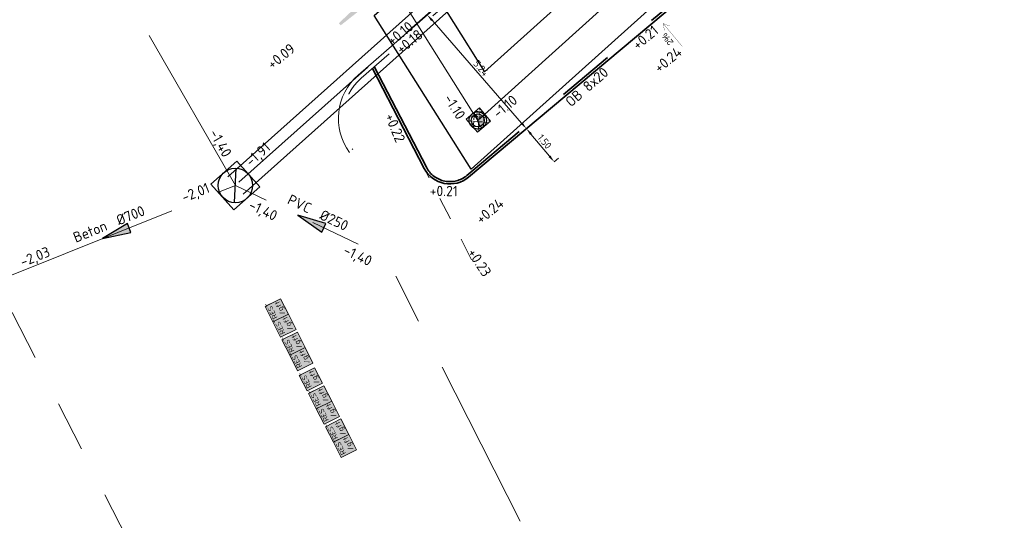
# Model space of a CAD drawing. Header units: metres. Extents: x 92403 to 95147, y 464428 to 465602.
# Tile 349 of 568: x 92995 to 93029, y 464950 to 464967. Entities that reach past the tile are written whole.
import ezdxf
from ezdxf.enums import TextEntityAlignment as Align

# ---------------------------------------------------------------- set-up
doc = ezdxf.new("R2010")
doc.units = ezdxf.units.M
for name, pattern in [('RI-DRAINAGE', [19.2, 6, -1.8, 1.8, -1.8, 2.4, -1.8, 1.8, -1.8]), ('RI-GWA', [18.45, 6, -1.8, 1.75, -1.8, 1.75, -1.8, 1.75, -1.8]), ('VH-OPSLUITBAND_80X200', [14, 8, -2, 2, -2]), ('VH-TROTTOIRBAND', [15, 5, -2, 2, -2, 2, -2]), ('XX-HIDDEN', [4, 2, -2])]:
    doc.linetypes.add(name, pattern=pattern)
doc.layers.get('0').update_dxf_attribs({"linetype": 'CONTINUOUS'})
doc.layers.get('Defpoints').update_dxf_attribs({"linetype": 'CONTINUOUS'})
for name, color, linetype, lineweight in [('B-OI-RI-DRAINAGE_BOB-S', 90, 'CONTINUOUS', 25), ('B-WE-RI-GWA_STROOMRICHTING-S', 30, 'CONTINUOUS', 25), ('B-WE-VH-VERHARDING_FUNDERING-G', 252, 'CONTINUOUS', 18), ('N-RO-IE-MEUBILAIR_MEUBILAIR_MINICONTAINER-REST', 7, 'CONTINUOUS', 0), ('N-RO-VH-MATERIAALGRENS-G', 7, 'XX-HIDDEN', 5), ('N-WE-GW-ONTGRAVING-V', 2, 'CONTINUOUS', 30), ('N-WE-VH-KANTOPSLUITING_OPSLUITBAND_80X200-G', 7, 'VH-OPSLUITBAND_80X200', 35), ('N-WE-VH-KANTOPSLUITING_TROTTOIRBAND-G', 7, 'VH-TROTTOIRBAND', 35), ('N-WE-VH-KANTOPSLUITING_TROTTOIRBAND_130 150-T18', 10, 'CONTINUOUS', 18), ('N-WE-VH-KANTOPSLUITING_VOORKANTBAND-G', 50, 'CONTINUOUS', 35), ('N-WE-VW-MARKERING-G', 7, 'CONTINUOUS', 0), ('X-XX-AL-HOOGTELABEL-T-afschot', 7, 'CONTINUOUS', 18), ('X-XX-AL-HOOGTELABEL-T18', 7, 'CONTINUOUS', 18), ('X-XX-AL-M', 7, 'CONTINUOUS', 18), ('X-XX-AL-T18', 7, 'CONTINUOUS', 18)]:
    doc.layers.add(name, color=color, linetype=linetype, lineweight=lineweight)
for name, color, linetype, lineweight, true_color in [('B-OI-RI-GWA_TRANSPORTLEIDING-G', 7, 'RI-GWA', 18, 0xff8400), ('N-OI-RI-DRAINAGE_DRAIN_PVC-G', 7, 'RI-DRAINAGE', 18, 0x00ff04), ('N-WE-RI-DRAINAGE_PUT-S', 7, 'CONTINUOUS', 5, 0x00ff04), ('N-WE-RI-DRAINAGE_PUTRAND-S', 7, 'CONTINUOUS', 5, 0x00ff04)]:
    doc.layers.add(name, color=color, linetype=linetype, lineweight=lineweight, true_color=true_color)
doc.layers.add('B-WE-RI-GWA_RIOOLPUT_INSPECTIEPUT-S', color=30, linetype='CONTINUOUS', lineweight=25, transparency=0.3)
doc.styles.add('1_500_2mm', font='arial.ttf', dxfattribs={"height": 1})
doc.styles.add('NLCS-ISO', font='NLCS-ISO.ttf')
doc.styles.add('NLCS-ISO-M100-T18', font='NLCS-ISO.ttf', dxfattribs={"height": 0.18})
doc.styles.add('NLCS-ISO-M100-T25', font='NLCS-ISO.ttf', dxfattribs={"height": 0.25})
doc.styles.add('NLCS-ISO-M200-T18', font='NLCS-ISO.ttf', dxfattribs={"height": 0.36})
doc.dimstyles.new('NLCS-M100-T25-PIJL_L2_H1', dxfattribs={"dimscale": 0.1, "dimtxt": 2.5, "dimasz": 2.5, "dimexe": 2, "dimexo": 2, "dimgap": 0.7, "dimtad": 1, "dimzin": 0, "dimdsep": 46, "dimtxsty": 'NLCS-ISO-M100-T25', "dimcen": 0, "dimdle": 2, "dimclrd": 256, "dimclre": 256, "dimclrt": 256, "dimadec": 1, "dimazin": 0, "dimtfac": 1, "dimtdec": 3, "dimtofl": 0, "dimtmove": 0, "dimatfit": 3, "dimfxl": 2, "dimfxlon": 1, "dimtfillclr": 256, "dimtolj": 1, "dimtzin": 0, "dimlwd": -1, "dimlwe": -1, "dimarcsym": 0})

# ---------------------------------------------------------------- blocks, each defined once
blk = doc.blocks.new('Putdeksel 600x600')
at = {"ltscale": 0.1}
h = blk.add_hatch(dxfattribs=at)
h.set_pattern_fill('ANGLE', color=8, scale=0.025, angle=45)
h.set_pattern_definition([(45, (-93679.67512, -463937.87647), (-0.123478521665, 0.123478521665), [0.127, -0.047625]), (135, (-93679.67512, -463937.87647), (-0.123478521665, -0.123478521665), [0.127, -0.047625])])
h.paths.add_polyline_path([(-0.3, -0.3), (0.3, -0.3), (0.3, 0.3), (-0.3, 0.3)])
at = {"color": 250, "ltscale": 0.1}
blk.add_lwpolyline([(-0.3, -0.3), (0.3, -0.3), (0.3, 0.3), (-0.3, 0.3)], close=True, dxfattribs=at)
blk = doc.blocks.new('minicontainers')
at = {"true_color": 0x636466, "transparency": 33554508}
h = blk.add_hatch(color=251, dxfattribs=at)
h.dxf.hatch_style = 1
h.paths.add_polyline_path([(0.6, 0.6), (0.6, 0), (0, 0), (0, 0.6)])
at = {"flags": 128}
blk.add_lwpolyline([(0.6, 0.6), (0.6, 0), (0, 0), (0, 0.6)], close=True, dxfattribs=at)
at = {"layer": 'X-XX-AL-T18', "insert": (0.059, 0.56), "char_height": 0.18, "attachment_point": 1, "style": 'NLCS-ISO-M100-T18'}
blk.add_mtext_dynamic_manual_height_columns('REST\\P/gft', width=0.43041, gutter_width=0.9, heights=[0], dxfattribs=at)
blk = doc.blocks.new('*D192')
at = {"layer": 'Defpoints', "color": 0, "transparency": 16777216}
for p in [(93012.441, 464963.639), (93013.406, 464962.485), (93013.406, 464962.485)]:
    blk.add_point(p, dxfattribs=at)
at = {"layer": 'X-XX-AL-M', "transparency": 16777216}
for p, q in [((93012.441, 464963.639), (93012.594, 464963.767)), ((93012.601, 464963.447), (93013.246, 464962.676)), ((93013.406, 464962.485), (93013.559, 464962.613))]:
    blk.add_line(p, q, dxfattribs=at)
for points in [[(93012.633, 464963.474), (93012.569, 464963.42), (93012.441, 464963.639)], [(93013.278, 464962.703), (93013.214, 464962.65), (93013.406, 464962.485)]]:
    blk.add_solid(points, dxfattribs=at)
at = {"layer": 'X-XX-AL-M', "transparency": 16777216, "insert": (93013.073, 464963.187), "char_height": 0.25, "attachment_point": 5, "rotation": 309.9079, "style": 'NLCS-ISO-M100-T25'}
blk.add_mtext('\\A1;1.50', dxfattribs=at)
blk = doc.blocks.new('*D193')
at = {"layer": 'Defpoints', "color": 0, "transparency": 16777216}
for p in [(93009.003, 464967.587), (93009.003, 464967.587), (93012.441, 464963.639)]:
    blk.add_point(p, dxfattribs=at)
at = {"layer": 'X-XX-AL-M', "transparency": 16777216}
for p, q in [((93009.003, 464967.587), (93009.154, 464967.718)), ((93012.276, 464963.827), (93009.167, 464967.399)), ((93012.441, 464963.639), (93012.29, 464963.507))]:
    blk.add_line(p, q, dxfattribs=at)
for points in [[(93009.198, 464967.426), (93009.135, 464967.371), (93009.003, 464967.587)], [(93012.308, 464963.855), (93012.245, 464963.8), (93012.441, 464963.639)]]:
    blk.add_solid(points, dxfattribs=at)
at = {"layer": 'X-XX-AL-M', "transparency": 16777216, "insert": (93010.869, 464965.741), "char_height": 0.25, "attachment_point": 5, "rotation": 311.0467, "style": 'NLCS-ISO-M100-T25'}
blk.add_mtext('\\A1;5.24', dxfattribs=at)
blk = doc.blocks.new('B-SRI-PUT_GWA-SO')
blk.add_line((-1.41, -1.41), (1.41, 1.41))
at = {"lineweight": -3, "flags": 128}
blk.add_lwpolyline([(2, -2), (2, 2), (-2, 2), (-2, -2)], close=True, dxfattribs=at)
at = {"lineweight": -3}
blk.add_circle((0, 0), 2, dxfattribs=at)
blk = doc.blocks.new('SRI-DRAIN_PUT_DOORSPUIT-SO')
at = {"lineweight": -3}
blk.add_hatch(color=256, dxfattribs=at).paths.add_polyline_path([(1.5, 0, 0.267949), (0.75, 1.3), (-0.75, -1.3, 0.57735)])
blk.add_line((-0.75, -1.3), (0.75, 1.3), dxfattribs=at)
for radius in [2, 1.5]:
    blk.add_circle((0, 0), radius, dxfattribs=at)
blk = doc.blocks.new('SRI-BOB-SO')
at = {"color": 0, "ltscale": 0.1, "style": 'NLCS-ISO'}
blk.add_attdef('B.O.B.', text='', height=1.8, dxfattribs=at).set_placement((0.05, -0.02), align=Align.BOTTOM_CENTER)
blk = doc.blocks.new('*U378')
at = {"ltscale": 0.1, "style": 'NLCS-ISO'}
for tag, p in [('BOBL', (-144.9, 0)), ('MAT', (-1, 0.5))]:
    blk.add_attdef(tag, text='', height=1.8, dxfattribs=at).set_placement(p, align=Align.BOTTOM_RIGHT)
for tag, p in [('DIA', (1, 0.5)), ('BOBR', (144.08, 0))]:
    blk.add_attdef(tag, text='', height=1.8, dxfattribs=at).set_placement(p, align=Align.BOTTOM_LEFT)
blk.add_attdef('JVA', text='', height=1.8, dxfattribs=at).set_placement((0, -1), align=Align.TOP_CENTER)
blk = doc.blocks.new('*U411')
at = {"ltscale": 0.1}
blk.add_hatch(color=256, dxfattribs=at).paths.add_polyline_path([(2.5, 0), (-2.5, -0.83), (-2.5, 0.83)])
at = {"ltscale": 0.1, "flags": 128}
blk.add_lwpolyline([(2.5, 0), (-2.5, -0.83), (-2.5, 0.83)], close=True, dxfattribs=at)
at = {"ltscale": 0.1, "style": 'NLCS-ISO'}
for tag, p in [('BOBL', (-68.5, 0)), ('MAT', (-1, 0.5))]:
    blk.add_attdef(tag, text='', height=1.8, dxfattribs=at).set_placement(p, align=Align.BOTTOM_RIGHT)
for tag, p in [('DIA', (1, 0.5)), ('BOBR', (66.84, 0))]:
    blk.add_attdef(tag, text='', height=1.8, dxfattribs=at).set_placement(p, align=Align.BOTTOM_LEFT)
blk.add_attdef('JVA', text='', height=1.8, dxfattribs=at).set_placement((0, -1), align=Align.TOP_CENTER)
blk = doc.blocks.new('*U412')
at = {"ltscale": 0.1}
blk.add_hatch(color=256, dxfattribs=at).paths.add_polyline_path([(-2.5, 0), (2.5, -0.83), (2.5, 0.83)])
at = {"ltscale": 0.1, "flags": 128}
blk.add_lwpolyline([(-2.5, 0), (2.5, -0.83), (2.5, 0.83)], close=True, dxfattribs=at)
at = {"ltscale": 0.1, "style": 'NLCS-ISO'}
for tag, p in [('BOBL', (-11.88, 0)), ('MAT', (-1, 0.5))]:
    blk.add_attdef(tag, text='', height=1.8, dxfattribs=at).set_placement(p, align=Align.BOTTOM_RIGHT)
for tag, p in [('DIA', (1, 0.5)), ('BOBR', (12.99, 0))]:
    blk.add_attdef(tag, text='', height=1.8, dxfattribs=at).set_placement(p, align=Align.BOTTOM_LEFT)
blk.add_attdef('JVA', text='', height=1.8, dxfattribs=at).set_placement((0, -1), align=Align.TOP_CENTER)
blk = doc.blocks.new('*U413')
at = {"ltscale": 0.1}
blk.add_hatch(color=256, dxfattribs=at).paths.add_polyline_path([(-2.5, 0), (2.5, -0.83), (2.5, 0.83)])
at = {"ltscale": 0.1, "flags": 128}
blk.add_lwpolyline([(-2.5, 0), (2.5, -0.83), (2.5, 0.83)], close=True, dxfattribs=at)
at = {"ltscale": 0.1, "style": 'NLCS-ISO'}
for tag, p in [('MAT', (-1, 0.5)), ('BOBL', (-5.78, -3.24))]:
    blk.add_attdef(tag, text='', height=1.8, dxfattribs=at).set_placement(p, align=Align.BOTTOM_RIGHT)
for tag, p in [('DIA', (1, 0.5)), ('BOBR', (7.35, -3.24))]:
    blk.add_attdef(tag, text='', height=1.8, dxfattribs=at).set_placement(p, align=Align.BOTTOM_LEFT)
blk.add_attdef('JVA', text='', height=1.8, dxfattribs=at).set_placement((0, -1), align=Align.TOP_CENTER)

msp = doc.modelspace()

# ---------------------------------------------------------------- hatches: boundary and pattern name
at = {"layer": 'N-WE-VW-MARKERING-G', "true_color": 0xffffff}
h = msp.add_hatch(color=7, dxfattribs=at)
h.dxf.hatch_style = 1
edge = h.paths.add_edge_path()
edge.add_arc((93042.908288, 464927.391248), 54.177823, 122.2202063, 127.2679208)
edge.add_line((93010.101291, 464970.506645), (93009.724203, 464970.178308))
edge.add_line((93009.724203, 464970.178308), (93005.997718, 464967.224666))
edge.add_line((93005.997718, 464967.224666), (93005.932051, 464967.300083))
edge.add_line((93005.932051, 464967.300083), (93009.394193, 464970.557317))
edge.add_line((93009.394193, 464970.557317), (93009.77128, 464970.885654))
edge.add_arc((93022.539666, 464953.6284), 21.467289, 113.5332204, 126.4971888, ccw=False)
edge.add_line((93013.968191, 464973.310227), (93014.022046, 464973.225967))

# ---------------------------------------------------------------- linework, layer by layer
at = {"layer": 'B-OI-RI-GWA_TRANSPORTLEIDING-G'}
msp.add_line((93002.339, 464961.664), (92986.992, 464988.387), dxfattribs=at)
msp.add_lwpolyline([(93185.772, 465166.92), (93176.007, 465155.086), (93139.939, 465096.436), (93093.361, 465048.812), (93048.208, 465002.656), (93002.339, 464961.664)], dxfattribs=at)
at = {"layer": 'B-OI-RI-GWA_TRANSPORTLEIDING-G', "flags": 128}
msp.add_lwpolyline([(93060.958, 464850.623), (93058.356, 464855.447), (93036.569, 464902.096), (93023.36, 464928.033), (93007.583, 464959.158), (93002.339, 464961.664), (92994.039, 464958.341), (93021.728, 464903.85), (93048.961, 464850.995), (93058.356, 464855.447)], dxfattribs=at)
at = {"layer": 'B-WE-VH-VERHARDING_FUNDERING-G', "lineweight": 13, "flags": 128}
for points in [[(93185.463476, 465167.174583), (93175.680812, 465155.319177), (93139.621728, 465096.683675), (93093.075034, 465049.091685), (93047.931452, 465002.945312), (93002.072458, 464961.962254)], [(93186.080524, 465166.665417), (93176.333188, 465154.852823), (93140.256272, 465096.188325), (93093.646966, 465048.532315), (93048.484548, 465002.366688), (93002.605542, 464961.365746)]]:
    msp.add_lwpolyline(points, dxfattribs=at)
at = {"layer": 'N-OI-RI-DRAINAGE_DRAIN_PVC-G'}
msp.add_lwpolyline([(93010.755146, 464963.923905), (93019.846814, 464972.098998)], dxfattribs=at)
at = {"layer": 'N-OI-RI-DRAINAGE_DRAIN_PVC-G', "flags": 128}
msp.add_lwpolyline([(93010.755146, 464963.923905), (93007.607601, 464968.925307)], dxfattribs=at)
at = {"layer": 'N-RO-VH-MATERIAALGRENS-G', "ltscale": 0.4, "flags": 128}
msp.add_lwpolyline([(93010.542, 464959.085), (93008.8983, 464962.256808)], dxfattribs=at)
at = {"layer": 'N-WE-GW-ONTGRAVING-V', "flags": 128}
msp.add_lwpolyline([(93008.830663, 464969.047091), (93010.990625, 464965.614943), (93018.294645, 464972.18261), (93016.762043, 464973.892415), (93046.095895, 465000.095452), (93069.834336, 465024.03979), (93071.256927, 465022.634008), (93047.494792, 464998.665765), (93019.736573, 464973.870267), (93021.398984, 464972.015387), (93010.519667, 464962.232866), (93007.162721, 464967.567004)], close=True, dxfattribs=at)
at = {"layer": 'N-WE-VH-KANTOPSLUITING_OPSLUITBAND_80X200-G', "flags": 128}
msp.add_lwpolyline([(93021.061875, 464972.697631), (93021.908855, 464971.688258), (93010.377533, 464962.012161, -0.480227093), (93008.969329, 464962.293617), (93007.169427, 464965.766844)], format="xyb", dxfattribs=at)
at = {"layer": 'N-WE-VH-KANTOPSLUITING_TROTTOIRBAND-G', "lineweight": 15, "flags": 128}
msp.add_lwpolyline([(93037.993032, 464986.281157, -0.006981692), (93031.070101, 464980.548698), (93023.237198, 464974.072776, -0.162226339), (93017.252124, 464971.756926, 0.168789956), (93011.252024, 464969.346676), (93006.702236, 464965.38509, 0.386933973), (93006.413962, 464962.911383, 0.386933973)], format="xyb", dxfattribs=at)
at = {"layer": 'N-WE-VH-KANTOPSLUITING_VOORKANTBAND-G', "linetype": 'Continuous', "lineweight": 15, "flags": 128}
msp.add_lwpolyline([(93037.897464, 464986.396793, -0.006984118), (93030.973736, 464980.663654), (93023.14162, 464974.188382, -0.162226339), (93017.244995, 464971.906756, 0.168789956), (93011.153523, 464969.459802), (93006.603735, 464965.498216, 0.388882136), (93006.300022, 464962.812959), (93006.292241, 464962.823724)], format="xyb", dxfattribs=at)
at = {"layer": 'N-WE-VH-KANTOPSLUITING_VOORKANTBAND-G', "flags": 128}
msp.add_lwpolyline([(93021.136697, 464972.732919), (93022.021561, 464971.678398), (93010.428957, 464961.950878, -0.480227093), (93008.8983, 464962.256808), (93007.098398, 464965.730036)], format="xyb", dxfattribs=at)
at = {"layer": 'X-XX-AL-HOOGTELABEL-T-afschot', "const_width": 0.008865}
for points in [[(93017.421461, 464967.200882), (93017.190788, 464967.28541), (93017.232921, 464967.043378)], [(93017.849464, 464966.496945), (93017.190788, 464967.28541)]]:
    msp.add_lwpolyline(points, dxfattribs=at)

# ---------------------------------------------------------------- block references
at = {"layer": 'B-OI-RI-DRAINAGE_BOB-S'}
ref = msp.add_blockref('SRI-BOB-SO', (93009.893667, 464964.431433, -1.565), dxfattribs=dict(at, xscale=0.2, yscale=0.2, zscale=0.2, rotation=302.18))
ref.add_attrib('B.O.B.', '-1.10', dxfattribs={"layer": '0', "ltscale": 0.1, "height": 0.36, "rotation": 302.18, "style": 'NLCS-ISO'}).set_placement((93009.709507, 464964.246028, -1.505), align=Align.BOTTOM_CENTER)
ref = msp.add_blockref('SRI-BOB-SO', (93012.092813, 464964.0451, -1.625), dxfattribs=dict(at, xscale=0.2, yscale=0.2, zscale=0.2, rotation=39.68648936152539))
ref.add_attrib('B.O.B.', '-1.10', dxfattribs={"layer": '0', "ltscale": 0.1, "height": 0.36, "rotation": 39.6864894, "style": 'NLCS-ISO'}).set_placement((93011.882879, 464964.184962, -1.565), align=Align.BOTTOM_CENTER)
at = {"layer": 'B-WE-RI-GWA_RIOOLPUT_INSPECTIEPUT-S', "xscale": 0.3, "yscale": 0.3, "zscale": 0.3, "rotation": 41.78637784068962}
msp.add_blockref('B-SRI-PUT_GWA-SO', (93002.339, 464961.664), dxfattribs=at)
at = {"layer": 'B-WE-RI-GWA_STROOMRICHTING-S'}
ref = msp.add_blockref('*U378', (93025.2735, 464982.16), dxfattribs=dict(at, xscale=0.2, yscale=0.2, zscale=0.2, rotation=41.78637784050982))
ref.add_attrib('BOBL', '-1,91', dxfattribs={"layer": '0', "ltscale": 0.1, "height": 0.36, "rotation": 41.7863778, "style": 'NLCS-ISO'}).set_placement((93003.664639, 464962.848691), align=Align.BOTTOM_RIGHT)
at = {"layer": 'B-WE-RI-GWA_STROOMRICHTING-S', "xscale": 0.2, "yscale": 0.2, "zscale": 0.2}
for name, p, rotation, values in [('*U411', (92994.6655, 464975.0255), 299.8687207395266, {'MAT': 'PVC', 'DIA': '%%c250', 'BOBL': '-1,35', 'BOBR': '-1,40'}), ('*U412', (92998.189, 464960.0025), 21.81926012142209, {'MAT': 'Beton', 'DIA': '%%C700', 'BOBL': '-2,03', 'BOBR': '-2,01'}), ('*U413', (93004.961, 464960.411), 334.457821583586, {'MAT': 'PVC', 'DIA': '%%c250', 'BOBL': '-1,40', 'BOBR': '-1,40'})]:
    msp.add_blockref(name, p, dxfattribs=dict(at, rotation=rotation)).add_auto_attribs(values)
at = {"layer": 'N-RO-IE-MEUBILAIR_MEUBILAIR_MINICONTAINER-REST', "color": 0}
for p, rotation in [((93004.179142, 464957.194895), 116.639737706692), ((93004.448169, 464956.658589), 116.639737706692), ((93004.762035, 464956.032899), 116.639737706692), ((93005.031062, 464955.496592), 116.639737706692), ((93005.364343, 464954.798823), 117.0947531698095), ((93005.683167, 464954.175645), 117.0947531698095), ((93005.956445, 464953.641492), 117.0947531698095), ((93006.27527, 464953.018314), 117.0947531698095), ((93006.548548, 464952.484162), 117.0947531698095)]:
    msp.add_blockref('minicontainers', p, dxfattribs=dict(at, rotation=rotation))
at = {"layer": 'N-WE-RI-DRAINAGE_PUT-S', "xscale": 0.15, "yscale": 0.15, "zscale": 0.15, "rotation": 49.00999999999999}
msp.add_blockref('SRI-DRAIN_PUT_DOORSPUIT-SO', (93010.755146, 464963.923905), dxfattribs=at)
at = {"layer": 'N-WE-RI-DRAINAGE_PUTRAND-S', "rotation": 220.2551515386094}
msp.add_blockref('Putdeksel 600x600', (93010.778943, 464963.935981), dxfattribs=at)

# ---------------------------------------------------------------- texts
at = {"layer": 'N-WE-VH-KANTOPSLUITING_TROTTOIRBAND_130 150-T18', "insert": (93013.753933, 464964.638532), "char_height": 0.36, "width": 4.66934953, "attachment_point": 1, "rotation": 41.0568658, "style": 'NLCS-ISO-M200-T18'}
msp.add_mtext('OB 8x20', dxfattribs=at)
at = {"layer": 'X-XX-AL-HOOGTELABEL-T-afschot', "insert": (93017.395618, 464966.500452), "char_height": 0.22, "width": 4.66934953, "attachment_point": 1, "rotation": 129.5329871, "style": '1_500_2mm'}
msp.add_mtext('2%', dxfattribs=at)
at = {"layer": 'X-XX-AL-HOOGTELABEL-T18', "char_height": 0.36, "width": 4.66934953, "attachment_point": 1, "style": 'NLCS-ISO-M200-T18'}
for s, insert, rotation in [('+0.10', (93007.562676, 464966.778364), 38.8957064), ('+0.21', (93016.080902, 464966.624677), 40.098768), ('+0.18', (93007.877538, 464966.486737), 38.8957064), ('+0.09', (93003.40082, 464965.959561), 38.8957064), ('+0.24', (93016.831565, 464965.826116), 40.098768), ('+0.22', (93007.85024, 464964.214071), 292.7657877), ('+0.21', (93009.086464, 464961.654509), 359.6125729), ('+0.24', (93010.646545, 464960.574757), 40.098768), ('+0.23', (93010.678772, 464959.526521), 303.0560571)]:
    msp.add_mtext(s, dxfattribs=dict(at, insert=insert, rotation=rotation))

# ---------------------------------------------------------------- dimensions: what is measured, and where the dimension line sits
at = {"layer": 'X-XX-AL-M'}
for p2, picture, middle in [((93009.002733, 464967.587069), '*D193', (93010.868701, 464965.741)), ((93013.405974, 464962.484506), '*D192', (93013.072838, 464963.18677))]:
    dim = msp.add_aligned_dim(p1=(93012.440541, 464963.638828), p2=p2, distance=0, dimstyle='NLCS-M100-T25-PIJL_L2_H1', dxfattribs=at)
    dim.commit()
    dim.dimension.update_dxf_attribs({"geometry": picture, "text_midpoint": middle})

doc.saveas('drawing.dxf')
